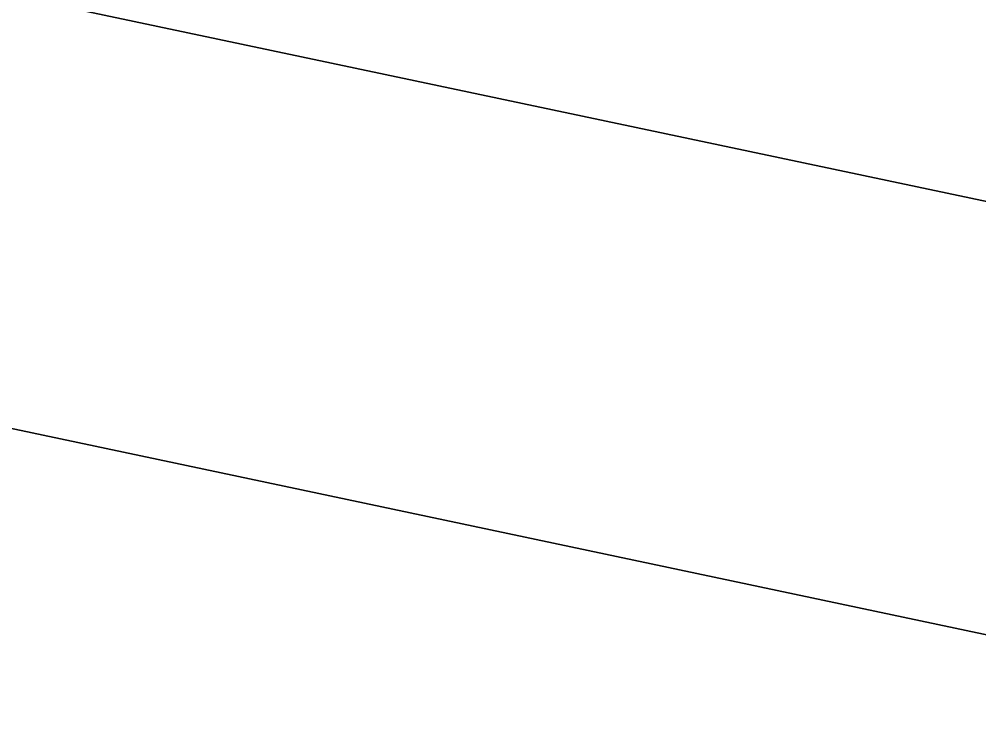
# Model space of a CAD drawing. Extents: x 1131015 to 1136271, y 133453 to 174329.
# Drawn here: x 1132362.318 to 1132362.872, y 158676.113 to 158676.52 of the extents above; entities that cross this region are included whole.
import ezdxf

# ---------------------------------------------------------------- set-up
doc = ezdxf.new("R2010")
doc.units = 0
for name, color, linetype in [('DESIGN - EARTHWORK - Shapes', 7, 'Continuous'), ('SURVEY - GROUND - Bottom of Topsoil Layer', 7, 'Continuous'), ('SURVEY - GROUND - Top of Ground', 7, 'Continuous')]:
    doc.layers.add(name, color=color, linetype=linetype)

msp = doc.modelspace()

# ---------------------------------------------------------------- linework, layer by layer
at = {"layer": 'DESIGN - EARTHWORK - Shapes'}
for points in [[(1132382.06346, 158676.94922), (1132369.72088, 158676.89009), (1132367.87725, 158676.82862), (1132367.4702, 158676.64821), (1132364.45934, 158675.77522), (1132363.86934, 158675.95526), (1132357.46102, 158677.30965), (1132357.14129, 158677.33895), (1132353.27824, 158678.02698), (1132353.27824, 158678.27698), (1132349.1527, 158678.628), (1132344.77923, 158678.94868), (1132340.45559, 158679.31439), (1132336.54721, 158679.64499), (1132334.69983, 158679.77125)], [(1132382.06346, 158676.94922), (1132369.72088, 158676.89009), (1132367.87725, 158676.82862), (1132367.4702, 158676.64821), (1132364.45934, 158675.77522), (1132363.86934, 158675.95526), (1132357.46102, 158677.30965), (1132357.14129, 158677.33895), (1132353.27824, 158678.02698), (1132353.27824, 158678.27698), (1132349.1527, 158678.628), (1132344.77923, 158678.94868), (1132340.45559, 158679.31439), (1132336.54721, 158679.64499), (1132334.69983, 158679.77125)], [(1132334.69983, 158679.77125), (1132336.54721, 158679.64499), (1132340.45559, 158679.31439), (1132344.77923, 158678.94868), (1132349.1527, 158678.628), (1132353.27824, 158678.27698), (1132353.27824, 158678.02698), (1132357.14129, 158677.33895), (1132357.46102, 158677.30965), (1132363.86934, 158675.95526), (1132364.45934, 158675.77522), (1132367.4702, 158676.64821), (1132367.87725, 158676.82862), (1132369.72088, 158676.89009), (1132382.06346, 158676.94922)], [(1132382.06346, 158676.94922), (1132369.72088, 158676.89009), (1132367.87725, 158676.82862), (1132367.4702, 158676.64821), (1132364.45934, 158675.77522), (1132363.86934, 158675.95526), (1132357.46102, 158677.30965), (1132357.14129, 158677.33895), (1132353.27824, 158678.02698), (1132353.27824, 158678.27698), (1132349.1527, 158678.628), (1132344.77923, 158678.94868), (1132340.45559, 158679.31439), (1132336.54721, 158679.64499), (1132334.69983, 158679.77125)], [(1132382.06346, 158676.94922), (1132369.72088, 158676.89009), (1132367.87725, 158676.82862), (1132367.4702, 158676.64821), (1132364.45934, 158675.77522), (1132363.86934, 158675.95526), (1132357.46102, 158677.30965), (1132357.14129, 158677.33895), (1132353.27824, 158678.02698), (1132353.27824, 158678.27698), (1132349.1527, 158678.628), (1132344.77923, 158678.94868), (1132340.45559, 158679.31439), (1132336.54721, 158679.64499), (1132334.69983, 158679.77125)], [(1132382.06346, 158676.94922), (1132369.72088, 158676.89009), (1132367.87725, 158676.82862), (1132367.4702, 158676.64821), (1132364.45934, 158675.77522), (1132363.86934, 158675.95526), (1132357.46102, 158677.30965), (1132357.14129, 158677.33895), (1132353.27824, 158678.02698), (1132353.27824, 158678.27698), (1132349.1527, 158678.628), (1132344.77923, 158678.94868), (1132340.45559, 158679.31439), (1132336.54721, 158679.64499), (1132334.69983, 158679.77125)], [(1132382.06346, 158676.94922), (1132369.72088, 158676.89009), (1132367.87725, 158676.82862), (1132367.4702, 158676.64821), (1132364.45934, 158675.77522), (1132363.86934, 158675.95526), (1132357.46102, 158677.30965), (1132357.14129, 158677.33895), (1132353.27824, 158678.02698), (1132353.27824, 158678.27698), (1132349.1527, 158678.628), (1132344.77923, 158678.94868), (1132340.45559, 158679.31439), (1132336.54721, 158679.64499), (1132334.69983, 158679.77125)], [(1132382.06346, 158676.94922), (1132369.72088, 158676.89009), (1132367.87725, 158676.82862), (1132367.4702, 158676.64821), (1132364.45934, 158675.77522), (1132363.86934, 158675.95526), (1132357.46102, 158677.30965), (1132357.14129, 158677.33895), (1132353.27824, 158678.02698), (1132353.27824, 158678.27698), (1132349.1527, 158678.628), (1132344.77923, 158678.94868), (1132340.45559, 158679.31439), (1132336.54721, 158679.64499), (1132334.69983, 158679.77125)], [(1132382.06346, 158676.94922), (1132369.72088, 158676.89009), (1132367.87725, 158676.82862), (1132367.4702, 158676.64821), (1132364.45934, 158675.77522), (1132363.86934, 158675.95526), (1132357.46102, 158677.30965), (1132357.14129, 158677.33895), (1132353.27824, 158678.02698), (1132353.27824, 158678.27698), (1132349.1527, 158678.628), (1132344.77923, 158678.94868), (1132340.45559, 158679.31439), (1132336.54721, 158679.64499), (1132334.69983, 158679.77125)], [(1132382.06346, 158676.94922), (1132369.72088, 158676.89009), (1132367.87725, 158676.82862), (1132367.4702, 158676.64821), (1132364.45934, 158675.77522), (1132363.86934, 158675.95526), (1132357.46102, 158677.30965), (1132357.14129, 158677.33895), (1132353.27824, 158678.02698), (1132353.27824, 158678.27698), (1132349.1527, 158678.628), (1132344.77923, 158678.94868), (1132340.45559, 158679.31439), (1132336.54721, 158679.64499), (1132334.69983, 158679.77125)], [(1132382.06346, 158676.94922), (1132369.72088, 158676.89009), (1132367.87725, 158676.82862), (1132367.4702, 158676.64821), (1132364.45934, 158675.77522), (1132363.86934, 158675.95526), (1132357.46102, 158677.30965), (1132357.14129, 158677.33895), (1132353.27824, 158678.02698), (1132353.27824, 158678.27698), (1132349.1527, 158678.628), (1132344.77923, 158678.94868), (1132340.45559, 158679.31439), (1132336.54721, 158679.64499), (1132334.69983, 158679.77125)], [(1132334.69983, 158679.77125), (1132336.54721, 158679.64499), (1132340.45559, 158679.31439), (1132344.77923, 158678.94868), (1132349.1527, 158678.628), (1132353.27824, 158678.27698), (1132353.27824, 158678.02698), (1132357.14129, 158677.33895), (1132357.46102, 158677.30965), (1132363.86934, 158675.95526), (1132364.45934, 158675.77522), (1132367.4702, 158676.64821), (1132367.87725, 158676.82862), (1132369.72088, 158676.89009), (1132382.06346, 158676.94922)], [(1132382.06346, 158676.94922), (1132369.72088, 158676.89009), (1132367.87725, 158676.82862), (1132367.4702, 158676.64821), (1132364.45934, 158675.77522), (1132363.86934, 158675.95526), (1132357.46102, 158677.30965), (1132357.14129, 158677.33895), (1132353.27824, 158678.02698), (1132353.27824, 158678.27698), (1132349.1527, 158678.628), (1132344.77923, 158678.94868), (1132340.45559, 158679.31439), (1132336.54721, 158679.64499), (1132334.69983, 158679.77125)], [(1132382.06346, 158676.94922), (1132369.72088, 158676.89009), (1132367.87725, 158676.82862), (1132367.4702, 158676.64821), (1132364.45934, 158675.77522), (1132363.86934, 158675.95526), (1132357.46102, 158677.30965), (1132357.14129, 158677.33895), (1132353.27824, 158678.02698), (1132353.27824, 158678.27698), (1132349.1527, 158678.628), (1132344.77923, 158678.94868), (1132340.45559, 158679.31439), (1132336.54721, 158679.64499), (1132334.69983, 158679.77125)], [(1132382.06346, 158676.94922), (1132369.72088, 158676.89009), (1132367.87725, 158676.82862), (1132367.4702, 158676.64821), (1132364.45934, 158675.77522), (1132363.86934, 158675.95526), (1132357.46102, 158677.30965), (1132357.14129, 158677.33895), (1132353.27824, 158678.02698), (1132353.27824, 158678.27698), (1132349.1527, 158678.628), (1132344.77923, 158678.94868), (1132340.45559, 158679.31439), (1132336.54721, 158679.64499), (1132334.69983, 158679.77125)], [(1132382.06346, 158676.94922), (1132369.72088, 158676.89009), (1132367.87725, 158676.82862), (1132367.4702, 158676.64821), (1132364.45934, 158675.77522), (1132363.86934, 158675.95526), (1132357.46102, 158677.30965), (1132357.14129, 158677.33895), (1132353.27824, 158678.02698), (1132353.27824, 158678.27698), (1132349.1527, 158678.628), (1132344.77923, 158678.94868), (1132340.45559, 158679.31439), (1132336.54721, 158679.64499), (1132334.69983, 158679.77125)], [(1132382.06346, 158676.94922), (1132369.72088, 158676.89009), (1132367.87725, 158676.82862), (1132367.4702, 158676.64821), (1132364.45934, 158675.77522), (1132363.86934, 158675.95526), (1132357.46102, 158677.30965), (1132357.14129, 158677.33895), (1132353.27824, 158678.02698), (1132353.27824, 158678.27698), (1132349.1527, 158678.628), (1132344.77923, 158678.94868), (1132340.45559, 158679.31439), (1132336.54721, 158679.64499), (1132334.69983, 158679.77125)], [(1132334.69983, 158679.77125), (1132336.54721, 158679.64499), (1132340.45559, 158679.31439), (1132344.77923, 158678.94868), (1132349.1527, 158678.628), (1132353.27824, 158678.27698), (1132353.27824, 158678.02698), (1132357.14129, 158677.33895), (1132357.46102, 158677.30965), (1132363.86934, 158675.95526), (1132364.45934, 158675.77522), (1132367.4702, 158676.64821), (1132367.87725, 158676.82862), (1132369.72088, 158676.89009), (1132382.06346, 158676.94922)]]:
    msp.add_lwpolyline(points, dxfattribs=at)
for points in [[(1132357.46102, 158677.30965), (1132363.86934, 158675.95526), (1132364.45934, 158675.77522), (1132367.4702, 158676.64821), (1132367.87725, 158676.82862), (1132369.72088, 158676.89009), (1132382.06346, 158676.94922), (1132384.90832, 158676.8248), (1132385.57133, 158677.0458), (1132382.06346, 158677.19922), (1132369.72088, 158677.14009), (1132367.87725, 158677.07862), (1132367.4702, 158676.89821), (1132364.45934, 158676.02522), (1132363.86934, 158676.20526), (1132357.46102, 158677.55965), (1132357.14129, 158677.58895), (1132353.27824, 158678.27698), (1132353.27824, 158678.02698), (1132357.14129, 158677.33895)], [(1132364.45934, 158676.02522), (1132367.4702, 158676.89821), (1132367.87725, 158677.07862), (1132369.72088, 158677.14009), (1132382.06346, 158677.19922), (1132385.57133, 158677.0458), (1132384.90832, 158676.8248), (1132382.06346, 158676.94922), (1132369.72088, 158676.89009), (1132367.87725, 158676.82862), (1132367.4702, 158676.64821), (1132364.45934, 158675.77522), (1132363.86934, 158675.95526), (1132357.46102, 158677.30965), (1132357.14129, 158677.33895), (1132353.27824, 158678.02698), (1132353.27824, 158678.27698), (1132357.14129, 158677.58895), (1132357.46102, 158677.55965), (1132363.86934, 158676.20526)], [(1132357.46102, 158677.30965), (1132363.86934, 158675.95526), (1132364.45934, 158675.77522), (1132367.4702, 158676.64821), (1132367.87725, 158676.82862), (1132369.72088, 158676.89009), (1132382.06346, 158676.94922), (1132384.90832, 158676.8248), (1132385.57133, 158677.0458), (1132382.06346, 158677.19922), (1132369.72088, 158677.14009), (1132367.87725, 158677.07862), (1132367.4702, 158676.89821), (1132364.45934, 158676.02522), (1132363.86934, 158676.20526), (1132357.46102, 158677.55965), (1132357.14129, 158677.58895), (1132353.27824, 158678.27698), (1132353.27824, 158678.02698), (1132357.14129, 158677.33895)], [(1132364.45934, 158676.02522), (1132367.4702, 158676.89821), (1132367.87725, 158677.07862), (1132369.72088, 158677.14009), (1132382.06346, 158677.19922), (1132385.57133, 158677.0458), (1132384.90832, 158676.8248), (1132382.06346, 158676.94922), (1132369.72088, 158676.89009), (1132367.87725, 158676.82862), (1132367.4702, 158676.64821), (1132364.45934, 158675.77522), (1132363.86934, 158675.95526), (1132357.46102, 158677.30965), (1132357.14129, 158677.33895), (1132353.27824, 158678.02698), (1132353.27824, 158678.27698), (1132357.14129, 158677.58895), (1132357.46102, 158677.55965), (1132363.86934, 158676.20526)], [(1132369.72088, 158676.89009), (1132382.06346, 158676.94922), (1132384.90832, 158676.8248), (1132385.57133, 158677.0458), (1132382.06346, 158677.19922), (1132369.72088, 158677.14009), (1132367.87725, 158677.07862), (1132367.4702, 158676.89821), (1132364.45934, 158676.02522), (1132363.86934, 158676.20526), (1132357.46102, 158677.55965), (1132357.14129, 158677.58895), (1132353.27824, 158678.27698), (1132353.27824, 158678.02698), (1132357.14129, 158677.33895), (1132357.46102, 158677.30965), (1132363.86934, 158675.95526), (1132364.45934, 158675.77522), (1132367.4702, 158676.64821), (1132367.87725, 158676.82862)], [(1132353.27824, 158678.02698), (1132357.14129, 158677.33895), (1132357.46102, 158677.30965), (1132363.86934, 158675.95526), (1132364.45934, 158675.77522), (1132367.4702, 158676.64821), (1132367.87725, 158676.82862), (1132369.72088, 158676.89009), (1132382.06346, 158676.94922), (1132384.90832, 158676.8248), (1132385.57133, 158677.0458), (1132382.06346, 158677.19922), (1132369.72088, 158677.14009), (1132367.87725, 158677.07862), (1132367.4702, 158676.89821), (1132364.45934, 158676.02522), (1132363.86934, 158676.20526), (1132357.46102, 158677.55965), (1132357.14129, 158677.58895), (1132353.27824, 158678.27698)], [(1132357.46102, 158677.30965), (1132363.86934, 158675.95526), (1132364.45934, 158675.77522), (1132367.4702, 158676.64821), (1132367.87725, 158676.82862), (1132369.72088, 158676.89009), (1132382.06346, 158676.94922), (1132384.90832, 158676.8248), (1132385.57133, 158677.0458), (1132382.06346, 158677.19922), (1132369.72088, 158677.14009), (1132367.87725, 158677.07862), (1132367.4702, 158676.89821), (1132364.45934, 158676.02522), (1132363.86934, 158676.20526), (1132357.46102, 158677.55965), (1132357.14129, 158677.58895), (1132353.27824, 158678.27698), (1132353.27824, 158678.02698), (1132357.14129, 158677.33895)], [(1132357.46102, 158677.30965), (1132363.86934, 158675.95526), (1132364.45934, 158675.77522), (1132367.4702, 158676.64821), (1132367.87725, 158676.82862), (1132369.72088, 158676.89009), (1132382.06346, 158676.94922), (1132384.90832, 158676.8248), (1132385.57133, 158677.0458), (1132382.06346, 158677.19922), (1132369.72088, 158677.14009), (1132367.87725, 158677.07862), (1132367.4702, 158676.89821), (1132364.45934, 158676.02522), (1132363.86934, 158676.20526), (1132357.46102, 158677.55965), (1132357.14129, 158677.58895), (1132353.27824, 158678.27698), (1132353.27824, 158678.02698), (1132357.14129, 158677.33895)], [(1132353.27824, 158678.02698), (1132357.14129, 158677.33895), (1132357.46102, 158677.30965), (1132363.86934, 158675.95526), (1132364.45934, 158675.77522), (1132367.4702, 158676.64821), (1132367.87725, 158676.82862), (1132369.72088, 158676.89009), (1132382.06346, 158676.94922), (1132384.90832, 158676.8248), (1132385.57133, 158677.0458), (1132382.06346, 158677.19922), (1132369.72088, 158677.14009), (1132367.87725, 158677.07862), (1132367.4702, 158676.89821), (1132364.45934, 158676.02522), (1132363.86934, 158676.20526), (1132357.46102, 158677.55965), (1132357.14129, 158677.58895), (1132353.27824, 158678.27698)], [(1132367.87725, 158677.07862), (1132369.72088, 158677.14009), (1132382.06346, 158677.19922), (1132385.57133, 158677.0458), (1132384.90832, 158676.8248), (1132382.06346, 158676.94922), (1132369.72088, 158676.89009), (1132367.87725, 158676.82862), (1132367.4702, 158676.64821), (1132364.45934, 158675.77522), (1132363.86934, 158675.95526), (1132357.46102, 158677.30965), (1132357.14129, 158677.33895), (1132353.27824, 158678.02698), (1132353.27824, 158678.27698), (1132357.14129, 158677.58895), (1132357.46102, 158677.55965), (1132363.86934, 158676.20526), (1132364.45934, 158676.02522), (1132367.4702, 158676.89821)], [(1132357.14129, 158677.33895), (1132357.46102, 158677.30965), (1132363.86934, 158675.95526), (1132364.45934, 158675.77522), (1132367.4702, 158676.64821), (1132367.87725, 158676.82862), (1132369.72088, 158676.89009), (1132382.06346, 158676.94922), (1132384.90832, 158676.8248), (1132385.57133, 158677.0458), (1132382.06346, 158677.19922), (1132369.72088, 158677.14009), (1132367.87725, 158677.07862), (1132367.4702, 158676.89821), (1132364.45934, 158676.02522), (1132363.86934, 158676.20526), (1132357.46102, 158677.55965), (1132357.14129, 158677.58895), (1132353.27824, 158678.27698), (1132353.27824, 158678.02698)], [(1132367.87725, 158677.07862), (1132369.72088, 158677.14009), (1132382.06346, 158677.19922), (1132385.57133, 158677.0458), (1132384.90832, 158676.8248), (1132382.06346, 158676.94922), (1132369.72088, 158676.89009), (1132367.87725, 158676.82862), (1132367.4702, 158676.64821), (1132364.45934, 158675.77522), (1132363.86934, 158675.95526), (1132357.46102, 158677.30965), (1132357.14129, 158677.33895), (1132353.27824, 158678.02698), (1132353.27824, 158678.27698), (1132357.14129, 158677.58895), (1132357.46102, 158677.55965), (1132363.86934, 158676.20526), (1132364.45934, 158676.02522), (1132367.4702, 158676.89821)], [(1132357.14129, 158677.33895), (1132357.46102, 158677.30965), (1132363.86934, 158675.95526), (1132364.45934, 158675.77522), (1132367.4702, 158676.64821), (1132367.87725, 158676.82862), (1132369.72088, 158676.89009), (1132382.06346, 158676.94922), (1132384.90832, 158676.8248), (1132385.57133, 158677.0458), (1132382.06346, 158677.19922), (1132369.72088, 158677.14009), (1132367.87725, 158677.07862), (1132367.4702, 158676.89821), (1132364.45934, 158676.02522), (1132363.86934, 158676.20526), (1132357.46102, 158677.55965), (1132357.14129, 158677.58895), (1132353.27824, 158678.27698), (1132353.27824, 158678.02698)], [(1132367.87725, 158677.07862), (1132369.72088, 158677.14009), (1132382.06346, 158677.19922), (1132385.57133, 158677.0458), (1132384.90832, 158676.8248), (1132382.06346, 158676.94922), (1132369.72088, 158676.89009), (1132367.87725, 158676.82862), (1132367.4702, 158676.64821), (1132364.45934, 158675.77522), (1132363.86934, 158675.95526), (1132357.46102, 158677.30965), (1132357.14129, 158677.33895), (1132353.27824, 158678.02698), (1132353.27824, 158678.27698), (1132357.14129, 158677.58895), (1132357.46102, 158677.55965), (1132363.86934, 158676.20526), (1132364.45934, 158676.02522), (1132367.4702, 158676.89821)], [(1132367.87725, 158677.07862), (1132369.72088, 158677.14009), (1132382.06346, 158677.19922), (1132385.57133, 158677.0458), (1132384.90832, 158676.8248), (1132382.06346, 158676.94922), (1132369.72088, 158676.89009), (1132367.87725, 158676.82862), (1132367.4702, 158676.64821), (1132364.45934, 158675.77522), (1132363.86934, 158675.95526), (1132357.46102, 158677.30965), (1132357.14129, 158677.33895), (1132353.27824, 158678.02698), (1132353.27824, 158678.27698), (1132357.14129, 158677.58895), (1132357.46102, 158677.55965), (1132363.86934, 158676.20526), (1132364.45934, 158676.02522), (1132367.4702, 158676.89821)], [(1132357.14129, 158677.33895), (1132357.46102, 158677.30965), (1132363.86934, 158675.95526), (1132364.45934, 158675.77522), (1132367.4702, 158676.64821), (1132367.87725, 158676.82862), (1132369.72088, 158676.89009), (1132382.06346, 158676.94922), (1132384.90832, 158676.8248), (1132385.57133, 158677.0458), (1132382.06346, 158677.19922), (1132369.72088, 158677.14009), (1132367.87725, 158677.07862), (1132367.4702, 158676.89821), (1132364.45934, 158676.02522), (1132363.86934, 158676.20526), (1132357.46102, 158677.55965), (1132357.14129, 158677.58895), (1132353.27824, 158678.27698), (1132353.27824, 158678.02698)], [(1132357.14129, 158677.33895), (1132357.46102, 158677.30965), (1132363.86934, 158675.95526), (1132364.45934, 158675.77522), (1132367.4702, 158676.64821), (1132367.87725, 158676.82862), (1132369.72088, 158676.89009), (1132382.06346, 158676.94922), (1132384.90832, 158676.8248), (1132385.57133, 158677.0458), (1132382.06346, 158677.19922), (1132369.72088, 158677.14009), (1132367.87725, 158677.07862), (1132367.4702, 158676.89821), (1132364.45934, 158676.02522), (1132363.86934, 158676.20526), (1132357.46102, 158677.55965), (1132357.14129, 158677.58895), (1132353.27824, 158678.27698), (1132353.27824, 158678.02698)], [(1132357.14129, 158677.58895), (1132357.46102, 158677.55965), (1132363.86934, 158676.20526), (1132364.45934, 158676.02522), (1132367.4702, 158676.89821), (1132367.87725, 158677.07862), (1132369.72088, 158677.14009), (1132382.06346, 158677.19922), (1132385.57133, 158677.0458), (1132384.90832, 158676.8248), (1132382.06346, 158676.94922), (1132369.72088, 158676.89009), (1132367.87725, 158676.82862), (1132367.4702, 158676.64821), (1132364.45934, 158675.77522), (1132363.86934, 158675.95526), (1132357.46102, 158677.30965), (1132357.14129, 158677.33895), (1132353.27824, 158678.02698), (1132353.27824, 158678.27698)]]:
    msp.add_lwpolyline(points, close=True, dxfattribs=at)
at = {"layer": 'SURVEY - GROUND - Bottom of Topsoil Layer'}
msp.add_line((1132357.46102, 158677.30965), (1132363.86934, 158675.95526), dxfattribs=at)
at = {"layer": 'SURVEY - GROUND - Top of Ground'}
msp.add_line((1132357.46102, 158677.55965), (1132363.86934, 158676.20526), dxfattribs=at)

doc.saveas('drawing.dxf')
